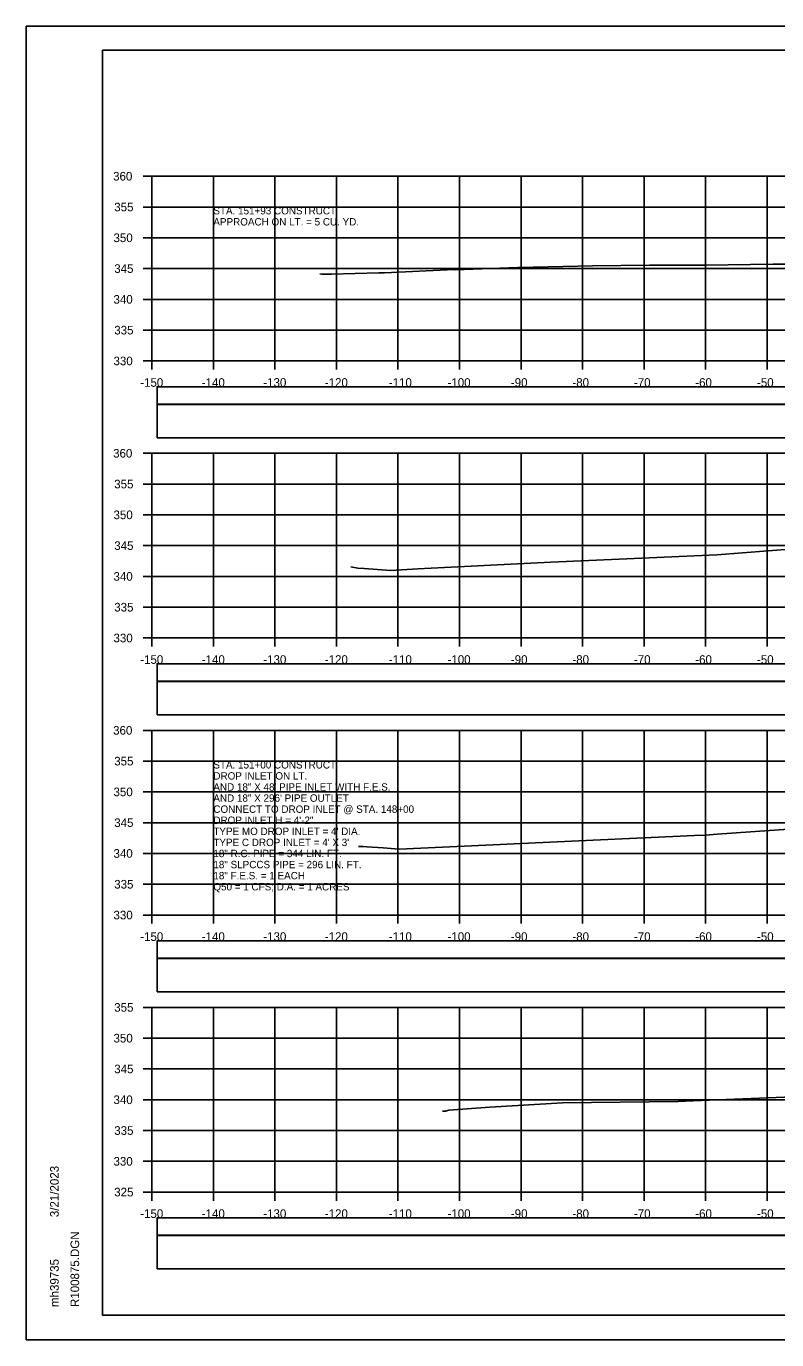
# Model space of a CAD drawing. Extents: x 1368122 to 1710785, y 373130 to 557566.
# Drawn here: x 1368851.8 to 1368973.8, y 380170.5 to 380383.8 of the extents above; entities that cross this region are included whole.
import ezdxf

# ---------------------------------------------------------------- set-up
doc = ezdxf.new("R2010")
doc.units = 0
for name, color, linetype in [('R_Alt Surface', 7, 'Continuous'), ('R_Axis', 7, 'Continuous'), ('R_Axis Annot', 7, 'Continuous'), ('R_Border', 7, 'Continuous'), ('R_Exist Surface', 7, 'Continuous'), ('R_Grid', 7, 'Continuous'), ('R_No Plot', 7, 'Continuous'), ('R_Water Annot', 7, 'Continuous')]:
    doc.layers.add(name, color=color, linetype=linetype)

msp = doc.modelspace()

# ---------------------------------------------------------------- linework, layer by layer
for points in [[(1368873.07, 380316.99), (1369171.37, 380316.99), (1369171.37, 380322.4), (1368873.07, 380322.4)], [(1368873.07, 380271.99), (1369171.37, 380271.99), (1369171.37, 380277.4), (1368873.07, 380277.4)], [(1368873.07, 380226.99), (1369171.37, 380226.99), (1369171.37, 380232.4), (1368873.07, 380232.4)], [(1368873.07, 380181.99), (1369171.37, 380181.99), (1369171.37, 380187.4), (1368873.07, 380187.4)]]:
    msp.add_lwpolyline(points, close=True)
at = {"layer": 'R_Alt Surface'}
for points in [[(1368873.07, 380322.45), (1369171.37, 380322.45), (1369171.37, 380325.27), (1368873.07, 380325.27)], [(1368873.07, 380277.45), (1369171.37, 380277.45), (1369171.37, 380280.27), (1368873.07, 380280.27)], [(1368873.07, 380232.45), (1369171.37, 380232.45), (1369171.37, 380235.27), (1368873.07, 380235.27)], [(1368873.07, 380187.45), (1369171.37, 380187.45), (1369171.37, 380190.27), (1368873.07, 380190.27)]]:
    msp.add_lwpolyline(points, close=True, dxfattribs=at)
at = {"layer": 'R_Axis'}
for p, q in [((1368870.82, 380359.46), (1368872.22, 380359.46)), ((1368872.22, 380329.46), (1368872.22, 380359.46)), ((1368870.82, 380354.46), (1368872.22, 380354.46)), ((1368870.82, 380349.46), (1368872.22, 380349.46)), ((1368870.82, 380344.46), (1368872.22, 380344.46)), ((1368870.82, 380339.46), (1368872.22, 380339.46)), ((1368870.82, 380334.46), (1368872.22, 380334.46)), ((1368870.82, 380329.46), (1368872.22, 380329.46)), ((1368872.22, 380329.46), (1369172.22, 380329.46)), ((1368872.22, 380328.06), (1368872.22, 380329.46)), ((1368882.22, 380328.06), (1368882.22, 380329.46)), ((1368892.22, 380328.06), (1368892.22, 380329.46)), ((1368902.22, 380328.06), (1368902.22, 380329.46)), ((1368912.22, 380328.06), (1368912.22, 380329.46)), ((1368922.22, 380328.06), (1368922.22, 380329.46)), ((1368932.22, 380328.06), (1368932.22, 380329.46)), ((1368942.22, 380328.06), (1368942.22, 380329.46)), ((1368952.22, 380328.06), (1368952.22, 380329.46)), ((1368962.22, 380328.06), (1368962.22, 380329.46)), ((1368972.22, 380328.06), (1368972.22, 380329.46)), ((1368870.82, 380314.46), (1368872.22, 380314.46)), ((1368872.22, 380284.46), (1368872.22, 380314.46)), ((1368870.82, 380309.46), (1368872.22, 380309.46)), ((1368870.82, 380304.46), (1368872.22, 380304.46)), ((1368870.82, 380299.46), (1368872.22, 380299.46)), ((1368870.82, 380294.46), (1368872.22, 380294.46)), ((1368870.82, 380289.46), (1368872.22, 380289.46)), ((1368870.82, 380284.46), (1368872.22, 380284.46)), ((1368872.22, 380284.46), (1369172.22, 380284.46)), ((1368872.22, 380283.06), (1368872.22, 380284.46)), ((1368882.22, 380283.06), (1368882.22, 380284.46)), ((1368892.22, 380283.06), (1368892.22, 380284.46)), ((1368902.22, 380283.06), (1368902.22, 380284.46)), ((1368912.22, 380283.06), (1368912.22, 380284.46)), ((1368922.22, 380283.06), (1368922.22, 380284.46)), ((1368932.22, 380283.06), (1368932.22, 380284.46)), ((1368942.22, 380283.06), (1368942.22, 380284.46)), ((1368952.22, 380283.06), (1368952.22, 380284.46)), ((1368962.22, 380283.06), (1368962.22, 380284.46)), ((1368972.22, 380283.06), (1368972.22, 380284.46)), ((1368870.82, 380269.46), (1368872.22, 380269.46)), ((1368872.22, 380239.46), (1368872.22, 380269.46)), ((1368870.82, 380264.46), (1368872.22, 380264.46)), ((1368870.82, 380259.46), (1368872.22, 380259.46)), ((1368870.82, 380254.46), (1368872.22, 380254.46)), ((1368870.82, 380249.46), (1368872.22, 380249.46)), ((1368870.82, 380244.46), (1368872.22, 380244.46)), ((1368870.82, 380239.46), (1368872.22, 380239.46)), ((1368872.22, 380239.46), (1369172.22, 380239.46)), ((1368872.22, 380238.06), (1368872.22, 380239.46)), ((1368882.22, 380238.06), (1368882.22, 380239.46)), ((1368892.22, 380238.06), (1368892.22, 380239.46)), ((1368902.22, 380238.06), (1368902.22, 380239.46)), ((1368912.22, 380238.06), (1368912.22, 380239.46)), ((1368922.22, 380238.06), (1368922.22, 380239.46)), ((1368932.22, 380238.06), (1368932.22, 380239.46)), ((1368942.22, 380238.06), (1368942.22, 380239.46)), ((1368952.22, 380238.06), (1368952.22, 380239.46)), ((1368962.22, 380238.06), (1368962.22, 380239.46)), ((1368972.22, 380238.06), (1368972.22, 380239.46)), ((1368870.82, 380224.46), (1368872.22, 380224.46)), ((1368872.22, 380194.46), (1368872.22, 380224.46)), ((1368870.82, 380219.46), (1368872.22, 380219.46)), ((1368870.82, 380214.46), (1368872.22, 380214.46)), ((1368870.82, 380209.46), (1368872.22, 380209.46)), ((1368870.82, 380204.46), (1368872.22, 380204.46)), ((1368870.82, 380199.46), (1368872.22, 380199.46)), ((1368870.82, 380194.46), (1368872.22, 380194.46)), ((1368872.22, 380194.46), (1369172.22, 380194.46)), ((1368872.22, 380193.06), (1368872.22, 380194.46)), ((1368882.22, 380193.06), (1368882.22, 380194.46)), ((1368892.22, 380193.06), (1368892.22, 380194.46)), ((1368902.22, 380193.06), (1368902.22, 380194.46)), ((1368912.22, 380193.06), (1368912.22, 380194.46)), ((1368922.22, 380193.06), (1368922.22, 380194.46)), ((1368932.22, 380193.06), (1368932.22, 380194.46)), ((1368942.22, 380193.06), (1368942.22, 380194.46)), ((1368952.22, 380193.06), (1368952.22, 380194.46)), ((1368962.22, 380193.06), (1368962.22, 380194.46)), ((1368972.22, 380193.06), (1368972.22, 380194.46))]:
    msp.add_line(p, q, dxfattribs=at)
at = {"layer": 'R_Border'}
for p, q in [((1368864.22, 380379.92), (1369180.4, 380379.92)), ((1368864.22, 380174.46), (1368864.22, 380379.92)), ((1368864.22, 380174.46), (1368864.22, 380174.46)), ((1369180.4, 380174.46), (1368864.22, 380174.46))]:
    msp.add_line(p, q, dxfattribs=at)
at = {"layer": 'R_Exist Surface'}
for points in [[(1368899.54, 380343.6), (1368899.89, 380343.54), (1368900.09, 380343.55), (1368900.47, 380343.56), (1368901.43, 380343.58), (1368909.12, 380343.76), (1368909.5, 380343.78), (1368910.03, 380343.79), (1368921.33, 380344.3), (1368921.52, 380344.25), (1368931.67, 380344.63), (1368931.76, 380344.64), (1368931.78, 380344.64), (1368931.8, 380344.64), (1368943.85, 380344.93), (1368953.07, 380345.04), (1368962.17, 380345.04), (1368973.2, 380345.19), (1368979.79, 380345.2)], [(1368904.58, 380296), (1368905.71, 380295.8), (1368906.72, 380295.74), (1368911.08, 380295.44), (1368915.47, 380295.67), (1368937.06, 380296.76), (1368948.17, 380297.27), (1368964.03, 380297.99), (1368976.57, 380298.92)], [(1368905.8, 380250.57), (1368906.29, 380250.6), (1368906.56, 380250.58), (1368907.16, 380250.54), (1368909.79, 380250.36), (1368912.4, 380250.18), (1368926.52, 380250.83), (1368934.59, 380251.21), (1368960.39, 380252.39), (1368962.18, 380252.45), (1368964.11, 380252.58), (1368986.52, 380254.19)], [(1368919.44, 380207.6), (1368919.95, 380207.62), (1368920.09, 380207.66), (1368920.47, 380207.76), (1368927.13, 380208.24), (1368938.95, 380208.96), (1368957.76, 380209.2), (1368960.2, 380209.26), (1368965.54, 380209.5), (1368985.79, 380210.31)]]:
    msp.add_lwpolyline(points, dxfattribs=at)
at = {"layer": 'R_Grid'}
for p, q in [((1368872.22, 380359.46), (1369172.22, 380359.46)), ((1368872.22, 380329.46), (1368872.22, 380359.46)), ((1368882.22, 380329.46), (1368882.22, 380359.46)), ((1368892.22, 380329.46), (1368892.22, 380359.46)), ((1368902.22, 380329.46), (1368902.22, 380359.46)), ((1368912.22, 380329.46), (1368912.22, 380359.46)), ((1368922.22, 380329.46), (1368922.22, 380359.46)), ((1368932.22, 380329.46), (1368932.22, 380359.46)), ((1368942.22, 380329.46), (1368942.22, 380359.46)), ((1368952.22, 380329.46), (1368952.22, 380359.46)), ((1368962.22, 380329.46), (1368962.22, 380359.46)), ((1368972.22, 380329.46), (1368972.22, 380359.46)), ((1368872.22, 380354.46), (1369172.22, 380354.46)), ((1368872.22, 380349.46), (1369172.22, 380349.46)), ((1368872.22, 380344.46), (1369172.22, 380344.46)), ((1368872.22, 380339.46), (1369172.22, 380339.46)), ((1368872.22, 380334.46), (1369172.22, 380334.46)), ((1368872.22, 380329.46), (1369172.22, 380329.46)), ((1368872.22, 380314.46), (1369172.22, 380314.46)), ((1368872.22, 380284.46), (1368872.22, 380314.46)), ((1368882.22, 380284.46), (1368882.22, 380314.46)), ((1368892.22, 380284.46), (1368892.22, 380314.46)), ((1368902.22, 380284.46), (1368902.22, 380314.46)), ((1368912.22, 380284.46), (1368912.22, 380314.46)), ((1368922.22, 380284.46), (1368922.22, 380314.46)), ((1368932.22, 380284.46), (1368932.22, 380314.46)), ((1368942.22, 380284.46), (1368942.22, 380314.46)), ((1368952.22, 380284.46), (1368952.22, 380314.46)), ((1368962.22, 380284.46), (1368962.22, 380314.46)), ((1368972.22, 380284.46), (1368972.22, 380314.46)), ((1368872.22, 380309.46), (1369172.22, 380309.46)), ((1368872.22, 380304.46), (1369172.22, 380304.46)), ((1368872.22, 380299.46), (1369172.22, 380299.46)), ((1368872.22, 380294.46), (1369172.22, 380294.46)), ((1368872.22, 380289.46), (1369172.22, 380289.46)), ((1368872.22, 380284.46), (1369172.22, 380284.46)), ((1368872.22, 380269.46), (1369172.22, 380269.46)), ((1368872.22, 380239.46), (1368872.22, 380269.46)), ((1368882.22, 380239.46), (1368882.22, 380269.46)), ((1368892.22, 380239.46), (1368892.22, 380269.46)), ((1368902.22, 380239.46), (1368902.22, 380269.46)), ((1368912.22, 380239.46), (1368912.22, 380269.46)), ((1368922.22, 380239.46), (1368922.22, 380269.46)), ((1368932.22, 380239.46), (1368932.22, 380269.46)), ((1368942.22, 380239.46), (1368942.22, 380269.46)), ((1368952.22, 380239.46), (1368952.22, 380269.46)), ((1368962.22, 380239.46), (1368962.22, 380269.46)), ((1368972.22, 380239.46), (1368972.22, 380269.46)), ((1368872.22, 380264.46), (1369172.22, 380264.46)), ((1368872.22, 380259.46), (1369172.22, 380259.46)), ((1368872.22, 380254.46), (1369172.22, 380254.46)), ((1368872.22, 380249.46), (1369172.22, 380249.46)), ((1368872.22, 380244.46), (1369172.22, 380244.46)), ((1368872.22, 380239.46), (1369172.22, 380239.46)), ((1368872.22, 380224.46), (1369172.22, 380224.46)), ((1368872.22, 380194.46), (1368872.22, 380224.46)), ((1368882.22, 380194.46), (1368882.22, 380224.46)), ((1368892.22, 380194.46), (1368892.22, 380224.46)), ((1368902.22, 380194.46), (1368902.22, 380224.46)), ((1368912.22, 380194.46), (1368912.22, 380224.46)), ((1368922.22, 380194.46), (1368922.22, 380224.46)), ((1368932.22, 380194.46), (1368932.22, 380224.46)), ((1368942.22, 380194.46), (1368942.22, 380224.46)), ((1368952.22, 380194.46), (1368952.22, 380224.46)), ((1368962.22, 380194.46), (1368962.22, 380224.46)), ((1368972.22, 380194.46), (1368972.22, 380224.46)), ((1368872.22, 380219.46), (1369172.22, 380219.46)), ((1368872.22, 380214.46), (1369172.22, 380214.46)), ((1368872.22, 380209.46), (1369172.22, 380209.46)), ((1368872.22, 380204.46), (1369172.22, 380204.46)), ((1368872.22, 380199.46), (1369172.22, 380199.46)), ((1368872.22, 380194.46), (1369172.22, 380194.46))]:
    msp.add_line(p, q, dxfattribs=at)
at = {"layer": 'R_No Plot'}
for p, q in [((1368851.82, 380383.82), (1369185.15, 380383.82)), ((1368851.82, 380170.48), (1369185.15, 380170.48))]:
    msp.add_line(p, q, dxfattribs=at)
for points in [[(1368851.81, 380383.82), (1369185.15, 380383.82), (1369185.15, 380170.48), (1368851.81, 380170.48)], [(1369098.14, 380379.92), (1369117.76, 380379.92), (1369117.76, 380370.04), (1369133.87, 380370.04), (1369157.07, 380370.04), (1369157.19, 380341.89), (1369180.4, 380341.89), (1369180.4, 380174.46), (1368864.22, 380174.46), (1368864.22, 380379.92)]]:
    msp.add_lwpolyline(points, close=True, dxfattribs=at)

# ---------------------------------------------------------------- texts
at = {"layer": 'R_Axis Annot'}
for s, p in [('360', (1368865.93, 380358.76)), ('355', (1368866.11, 380353.76)), ('350', (1368865.99, 380348.76)), ('345', (1368866.11, 380343.76)), ('340', (1368865.99, 380338.76)), ('335', (1368866.11, 380333.76)), ('330', (1368865.99, 380328.76)), ('-150', (1368870.33, 380325.26)), ('-140', (1368880.33, 380325.26)), ('-130', (1368890.33, 380325.26)), ('-120', (1368900.33, 380325.26)), ('-110', (1368910.73, 380325.26)), ('-100', (1368920.27, 380325.26)), ('-90', (1368930.56, 380325.26)), ('-80', (1368940.56, 380325.26)), ('-70', (1368950.56, 380325.26)), ('-60', (1368960.53, 380325.26)), ('-50', (1368970.56, 380325.26)), ('360', (1368865.93, 380313.76)), ('355', (1368866.11, 380308.76)), ('350', (1368865.99, 380303.76)), ('345', (1368866.11, 380298.76)), ('340', (1368865.99, 380293.76)), ('335', (1368866.11, 380288.76)), ('330', (1368865.99, 380283.76)), ('-150', (1368870.33, 380280.26)), ('-140', (1368880.33, 380280.26)), ('-130', (1368890.33, 380280.26)), ('-120', (1368900.33, 380280.26)), ('-110', (1368910.73, 380280.26)), ('-100', (1368920.27, 380280.26)), ('-90', (1368930.56, 380280.26)), ('-80', (1368940.56, 380280.26)), ('-70', (1368950.56, 380280.26)), ('-60', (1368960.53, 380280.26)), ('-50', (1368970.56, 380280.26)), ('360', (1368865.93, 380268.76)), ('355', (1368866.11, 380263.76)), ('350', (1368865.99, 380258.76)), ('345', (1368866.11, 380253.76)), ('340', (1368865.99, 380248.76)), ('335', (1368866.11, 380243.76)), ('330', (1368865.99, 380238.76)), ('-150', (1368870.33, 380235.26)), ('-140', (1368880.33, 380235.26)), ('-130', (1368890.33, 380235.26)), ('-120', (1368900.33, 380235.26)), ('-110', (1368910.73, 380235.26)), ('-100', (1368920.27, 380235.26)), ('-90', (1368930.56, 380235.26)), ('-80', (1368940.56, 380235.26)), ('-70', (1368950.56, 380235.26)), ('-60', (1368960.53, 380235.26)), ('-50', (1368970.56, 380235.26)), ('355', (1368866.11, 380223.76)), ('350', (1368865.99, 380218.76)), ('345', (1368866.11, 380213.76)), ('340', (1368865.99, 380208.76)), ('335', (1368866.11, 380203.76)), ('330', (1368865.99, 380198.76)), ('325', (1368866.11, 380193.76)), ('-150', (1368870.33, 380190.26)), ('-140', (1368880.33, 380190.26)), ('-130', (1368890.33, 380190.26)), ('-120', (1368900.33, 380190.26)), ('-110', (1368910.73, 380190.26)), ('-100', (1368920.27, 380190.26)), ('-90', (1368930.56, 380190.26)), ('-80', (1368940.56, 380190.26)), ('-70', (1368950.56, 380190.26)), ('-60', (1368960.53, 380190.26)), ('-50', (1368970.56, 380190.26))]:
    msp.add_text(s, height=1.4, dxfattribs=at).set_placement(p)
at = {"layer": 'R_Border'}
for s, p in [('3/21/2023', (1368857.09, 380190.39)), ('R100875.DGN', (1368860.41, 380175.79)), ('mh39735', (1368857.09, 380175.79))]:
    msp.add_text(s, height=1.4, rotation=90, dxfattribs=at).set_placement(p)
at = {"layer": 'R_Water Annot'}
for s, p in [('STA. 151+93 CONSTRUCT', (1368882.22, 380353.26)), ('APPROACH ON LT. = 5 CU. YD.', (1368882.22, 380351.46)), ('STA. 151+00 CONSTRUCT', (1368882.22, 380263.26)), ('DROP INLET ON LT.', (1368882.22, 380261.46)), ('AND 18" X 48\' PIPE INLET WITH F.E.S.', (1368882.22, 380259.66)), ('AND 18" X 296\' PIPE OUTLET', (1368882.22, 380257.86)), ('CONNECT TO DROP INLET @ STA. 148+00', (1368882.22, 380256.06)), ('DROP INLET H = 4\'-2"', (1368882.22, 380254.26)), ("TYPE MO DROP INLET = 4' DIA.", (1368882.22, 380252.46)), ("TYPE C DROP INLET = 4' X 3'", (1368882.22, 380250.66)), ('18" R.C. PIPE = 344 LIN. FT.', (1368882.22, 380248.86)), ('18" SLPCCS PIPE = 296 LIN. FT.', (1368882.22, 380247.06)), ('Q50 = 1 CFS; D.A. = 1 ACRES', (1368882.22, 380243.46)), ('18" F.E.S. = 1 EACH', (1368882.22, 380245.26))]:
    msp.add_text(s, height=1.2, dxfattribs=at).set_placement(p)

doc.saveas('drawing.dxf')
